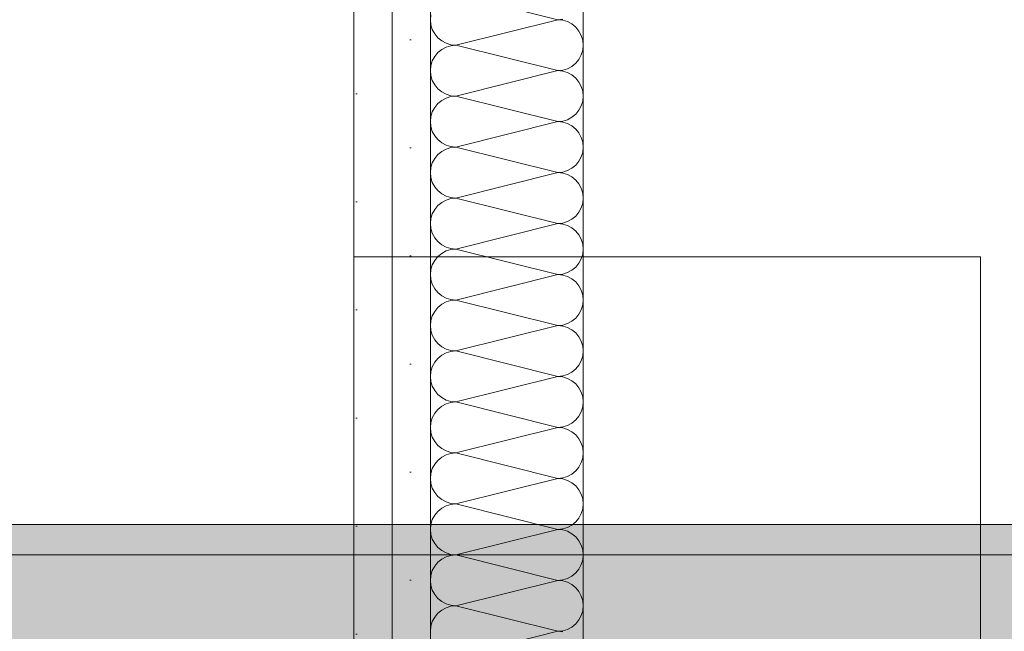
# Model space of a CAD drawing. Header units: metres. Extents: x -3.6 to 85.2, y -11 to 16.8.
# Tile 392 of 508: x 46.736 to 47.058, y 5.375 to 5.575. Entities that reach past the tile are written whole.
import ezdxf

# ---------------------------------------------------------------- set-up
doc = ezdxf.new("R2010")
doc.units = ezdxf.units.M
doc.header["$MEASUREMENT"] = 0
for name, color, linetype in [('608 - Struktur.Träger', 7, 'Continuous'), ('Neubau_606 - Struktur.Wand Innen Ausbau', 7, 'Continuous'), ('Neubau_653 - Abdeckung.TB Verkofferung', 7, 'Continuous'), ('Neubau_804 - HKLSE.Elektrik', 7, 'Continuous')]:
    doc.layers.add(name, color=color, linetype=linetype)
pattern_1 = [(45, (0, 0), (-0.01767767, 0.01767767), [0, -0.025])]

# ---------------------------------------------------------------- blocks, each defined once
blk = doc.blocks.new('*X178')
at = {"layer": 'Neubau_606 - Struktur.Wand Innen Ausbau', "color": 7, "linetype": 'Continuous', "lineweight": 5}
for p, q in [((46.87832, 5.58335), (46.91165, 5.57501)), ((46.87015, 5.57664), (46.86999, 5.57501)), ((46.86999, 5.57501), (46.87015, 5.57339)), ((46.87015, 5.57339), (46.87062, 5.57183)), ((46.87832, 5.56668), (46.91165, 5.57501)), ((46.91165, 5.57501), (46.91328, 5.57517)), ((46.91328, 5.57485), (46.91165, 5.57501)), ((46.91484, 5.57438), (46.91328, 5.57485)), ((46.91628, 5.57361), (46.91484, 5.57438)), ((46.91755, 5.57257), (46.91628, 5.57361)), ((46.91858, 5.57131), (46.91755, 5.57257)), ((46.87062, 5.57183), (46.87139, 5.57038)), ((46.87139, 5.57038), (46.87243, 5.56912)), ((46.91935, 5.56987), (46.91858, 5.57131)), ((46.91983, 5.56831), (46.91935, 5.56987)), ((46.87243, 5.56912), (46.87369, 5.56809)), ((46.87369, 5.56809), (46.87513, 5.56732)), ((46.87513, 5.56732), (46.87669, 5.56684)), ((46.87669, 5.56652), (46.87513, 5.56605)), ((46.87669, 5.56684), (46.87832, 5.56668)), ((46.87832, 5.56668), (46.87669, 5.56652)), ((46.87832, 5.56668), (46.91165, 5.55835)), ((46.91999, 5.56668), (46.91983, 5.56831)), ((46.91983, 5.56506), (46.91999, 5.56668)), ((46.87139, 5.56298), (46.87062, 5.56154)), ((46.87243, 5.56424), (46.87139, 5.56298)), ((46.87369, 5.56528), (46.87243, 5.56424)), ((46.87513, 5.56605), (46.87369, 5.56528)), ((46.91858, 5.56205), (46.91935, 5.56349)), ((46.91935, 5.56349), (46.91983, 5.56506)), ((46.87015, 5.55997), (46.86999, 5.55835)), ((46.87062, 5.56154), (46.87015, 5.55997)), ((46.91484, 5.55898), (46.91628, 5.55975)), ((46.91628, 5.55975), (46.91755, 5.56079)), ((46.91755, 5.56079), (46.91858, 5.56205)), ((46.86999, 5.55835), (46.87015, 5.55672)), ((46.87015, 5.55672), (46.87062, 5.55516)), ((46.87832, 5.55001), (46.91165, 5.55835)), ((46.91165, 5.55835), (46.91328, 5.55851)), ((46.91328, 5.55819), (46.91165, 5.55835)), ((46.91328, 5.55851), (46.91484, 5.55898)), ((46.91484, 5.55771), (46.91328, 5.55819)), ((46.91628, 5.55694), (46.91484, 5.55771)), ((46.91755, 5.55591), (46.91628, 5.55694)), ((46.87062, 5.55516), (46.87139, 5.55372)), ((46.87139, 5.55372), (46.87243, 5.55246)), ((46.91858, 5.55464), (46.91755, 5.55591)), ((46.91935, 5.5532), (46.91858, 5.55464)), ((46.91983, 5.55164), (46.91935, 5.5532)), ((46.87243, 5.55246), (46.87369, 5.55142)), ((46.87369, 5.55142), (46.87513, 5.55065)), ((46.87513, 5.55065), (46.87669, 5.55017)), ((46.87669, 5.55017), (46.87832, 5.55001)), ((46.87832, 5.55001), (46.87669, 5.54985)), ((46.87832, 5.55001), (46.91165, 5.54168)), ((46.91999, 5.55001), (46.91983, 5.55164)), ((46.91983, 5.54839), (46.91999, 5.55001)), ((46.87243, 5.54757), (46.87139, 5.54631)), ((46.87369, 5.54861), (46.87243, 5.54757)), ((46.87513, 5.54938), (46.87369, 5.54861)), ((46.87669, 5.54985), (46.87513, 5.54938)), ((46.91858, 5.54538), (46.91935, 5.54683)), ((46.91935, 5.54683), (46.91983, 5.54839)), ((46.87062, 5.54487), (46.87015, 5.54331)), ((46.87139, 5.54631), (46.87062, 5.54487)), ((46.91628, 5.54309), (46.91755, 5.54412)), ((46.91755, 5.54412), (46.91858, 5.54538)), ((46.87015, 5.54331), (46.86999, 5.54168)), ((46.86999, 5.54168), (46.87015, 5.54006)), ((46.87832, 5.53335), (46.91165, 5.54168)), ((46.91165, 5.54168), (46.91328, 5.54184)), ((46.91328, 5.54152), (46.91165, 5.54168)), ((46.91328, 5.54184), (46.91484, 5.54232)), ((46.91484, 5.54105), (46.91328, 5.54152)), ((46.91484, 5.54232), (46.91628, 5.54309)), ((46.91628, 5.54028), (46.91484, 5.54105)), ((46.87015, 5.54006), (46.87062, 5.53849)), ((46.87062, 5.53849), (46.87139, 5.53705)), ((46.91755, 5.53924), (46.91628, 5.54028)), ((46.91858, 5.53798), (46.91755, 5.53924)), ((46.91935, 5.53654), (46.91858, 5.53798)), ((46.87139, 5.53705), (46.87243, 5.53579)), ((46.87243, 5.53579), (46.87369, 5.53475)), ((46.87369, 5.53475), (46.87513, 5.53398)), ((46.87513, 5.53398), (46.87669, 5.53351)), ((46.91983, 5.53497), (46.91935, 5.53654)), ((46.91999, 5.53335), (46.91983, 5.53497)), ((46.87243, 5.53091), (46.87139, 5.52964)), ((46.87369, 5.53194), (46.87243, 5.53091)), ((46.87513, 5.53271), (46.87369, 5.53194)), ((46.87669, 5.53319), (46.87513, 5.53271)), ((46.87669, 5.53351), (46.87832, 5.53335)), ((46.87832, 5.53335), (46.87669, 5.53319)), ((46.87832, 5.53335), (46.91165, 5.52501)), ((46.91935, 5.53016), (46.91983, 5.53172)), ((46.91983, 5.53172), (46.91999, 5.53335)), ((46.87062, 5.5282), (46.87015, 5.52664)), ((46.87139, 5.52964), (46.87062, 5.5282)), ((46.91628, 5.52642), (46.91755, 5.52746)), ((46.91755, 5.52746), (46.91858, 5.52872)), ((46.91858, 5.52872), (46.91935, 5.53016)), ((46.87015, 5.52664), (46.86999, 5.52501)), ((46.86999, 5.52501), (46.87015, 5.52339)), ((46.87832, 5.51668), (46.91165, 5.52501)), ((46.91165, 5.52501), (46.91328, 5.52517)), ((46.91328, 5.52485), (46.91165, 5.52501)), ((46.91328, 5.52517), (46.91484, 5.52565)), ((46.91484, 5.52438), (46.91328, 5.52485)), ((46.91484, 5.52565), (46.91628, 5.52642)), ((46.91628, 5.52361), (46.91484, 5.52438)), ((46.87015, 5.52339), (46.87062, 5.52183)), ((46.87062, 5.52183), (46.87139, 5.52038)), ((46.91755, 5.52257), (46.91628, 5.52361)), ((46.91858, 5.52131), (46.91755, 5.52257)), ((46.91935, 5.51987), (46.91858, 5.52131)), ((46.87139, 5.52038), (46.87243, 5.51912)), ((46.87243, 5.51912), (46.87369, 5.51809)), ((46.87369, 5.51809), (46.87513, 5.51732)), ((46.91983, 5.51831), (46.91935, 5.51987)), ((46.91999, 5.51668), (46.91983, 5.51831)), ((46.87369, 5.51528), (46.87243, 5.51424)), ((46.87513, 5.51605), (46.87369, 5.51528)), ((46.87513, 5.51732), (46.87669, 5.51684)), ((46.87669, 5.51652), (46.87513, 5.51605)), ((46.87669, 5.51684), (46.87832, 5.51668)), ((46.87832, 5.51668), (46.87669, 5.51652)), ((46.87832, 5.51668), (46.91165, 5.50835)), ((46.91935, 5.51349), (46.91983, 5.51506)), ((46.91983, 5.51506), (46.91999, 5.51668)), ((46.87062, 5.51154), (46.87015, 5.50997)), ((46.87139, 5.51298), (46.87062, 5.51154)), ((46.87243, 5.51424), (46.87139, 5.51298)), ((46.91755, 5.51079), (46.91858, 5.51205)), ((46.91858, 5.51205), (46.91935, 5.51349)), ((46.87015, 5.50997), (46.86999, 5.50835)), ((46.86999, 5.50835), (46.87015, 5.50672)), ((46.87832, 5.50001), (46.91165, 5.50835)), ((46.91165, 5.50835), (46.91328, 5.50851)), ((46.91328, 5.50819), (46.91165, 5.50835)), ((46.91328, 5.50851), (46.91484, 5.50898)), ((46.91484, 5.50771), (46.91328, 5.50819)), ((46.91484, 5.50898), (46.91628, 5.50975)), ((46.91628, 5.50975), (46.91755, 5.51079)), ((46.87015, 5.50672), (46.87062, 5.50516)), ((46.87062, 5.50516), (46.87139, 5.50372)), ((46.91628, 5.50694), (46.91484, 5.50771)), ((46.91755, 5.50591), (46.91628, 5.50694)), ((46.91858, 5.50464), (46.91755, 5.50591)), ((46.87139, 5.50372), (46.87243, 5.50246)), ((46.87243, 5.50246), (46.87369, 5.50142)), ((46.91935, 5.5032), (46.91858, 5.50464)), ((46.91983, 5.50164), (46.91935, 5.5032)), ((46.87369, 5.49861), (46.87243, 5.49757)), ((46.87369, 5.50142), (46.87513, 5.50065)), ((46.87513, 5.49938), (46.87369, 5.49861)), ((46.87513, 5.50065), (46.87669, 5.50017)), ((46.87669, 5.49985), (46.87513, 5.49938)), ((46.87669, 5.50017), (46.87832, 5.50001)), ((46.87832, 5.50001), (46.87669, 5.49985)), ((46.87832, 5.50001), (46.91165, 5.49168)), ((46.91999, 5.50001), (46.91983, 5.50164)), ((46.91983, 5.49839), (46.91999, 5.50001)), ((46.87139, 5.49631), (46.87062, 5.49487)), ((46.87243, 5.49757), (46.87139, 5.49631)), ((46.91755, 5.49412), (46.91858, 5.49538)), ((46.91858, 5.49538), (46.91935, 5.49683)), ((46.91935, 5.49683), (46.91983, 5.49839)), ((46.87015, 5.49331), (46.86999, 5.49168)), ((46.87062, 5.49487), (46.87015, 5.49331)), ((46.91328, 5.49184), (46.91484, 5.49232)), ((46.91484, 5.49232), (46.91628, 5.49309)), ((46.91628, 5.49309), (46.91755, 5.49412)), ((46.86999, 5.49168), (46.87015, 5.49006)), ((46.87015, 5.49006), (46.87062, 5.48849)), ((46.87832, 5.48335), (46.91165, 5.49168)), ((46.91165, 5.49168), (46.91328, 5.49184)), ((46.91328, 5.49152), (46.91165, 5.49168)), ((46.91484, 5.49105), (46.91328, 5.49152)), ((46.91628, 5.49028), (46.91484, 5.49105)), ((46.91755, 5.48924), (46.91628, 5.49028)), ((46.91858, 5.48798), (46.91755, 5.48924)), ((46.87062, 5.48849), (46.87139, 5.48705)), ((46.87139, 5.48705), (46.87243, 5.48579)), ((46.87243, 5.48579), (46.87369, 5.48475)), ((46.91935, 5.48654), (46.91858, 5.48798)), ((46.91983, 5.48497), (46.91935, 5.48654)), ((46.87369, 5.48475), (46.87513, 5.48398)), ((46.87513, 5.48271), (46.87369, 5.48194)), ((46.87513, 5.48398), (46.87669, 5.48351)), ((46.87669, 5.48319), (46.87513, 5.48271)), ((46.87669, 5.48351), (46.87832, 5.48335)), ((46.87832, 5.48335), (46.87669, 5.48319)), ((46.87832, 5.48335), (46.91165, 5.47501)), ((46.91999, 5.48335), (46.91983, 5.48497)), ((46.91983, 5.48172), (46.91999, 5.48335)), ((46.87139, 5.47964), (46.87062, 5.4782)), ((46.87243, 5.48091), (46.87139, 5.47964)), ((46.87369, 5.48194), (46.87243, 5.48091)), ((46.91858, 5.47872), (46.91935, 5.48016)), ((46.91935, 5.48016), (46.91983, 5.48172)), ((46.87015, 5.47664), (46.86999, 5.47501)), ((46.87062, 5.4782), (46.87015, 5.47664)), ((46.91484, 5.47565), (46.91628, 5.47642)), ((46.91628, 5.47642), (46.91755, 5.47746)), ((46.91755, 5.47746), (46.91858, 5.47872)), ((46.86999, 5.47501), (46.87015, 5.47339)), ((46.87015, 5.47339), (46.87062, 5.47183)), ((46.87832, 5.46668), (46.91165, 5.47501)), ((46.91165, 5.47501), (46.91328, 5.47517)), ((46.91328, 5.47485), (46.91165, 5.47501)), ((46.91328, 5.47517), (46.91484, 5.47565)), ((46.91484, 5.47438), (46.91328, 5.47485)), ((46.91628, 5.47361), (46.91484, 5.47438)), ((46.91755, 5.47257), (46.91628, 5.47361)), ((46.87062, 5.47183), (46.87139, 5.47038)), ((46.87139, 5.47038), (46.87243, 5.46912)), ((46.91858, 5.47131), (46.91755, 5.47257)), ((46.91935, 5.46987), (46.91858, 5.47131)), ((46.91983, 5.46831), (46.91935, 5.46987)), ((46.87243, 5.46912), (46.87369, 5.46809)), ((46.87369, 5.46809), (46.87513, 5.46732)), ((46.87513, 5.46732), (46.87669, 5.46684)), ((46.87669, 5.46652), (46.87513, 5.46605)), ((46.87669, 5.46684), (46.87832, 5.46668)), ((46.87832, 5.46668), (46.87669, 5.46652)), ((46.87832, 5.46668), (46.91165, 5.45835)), ((46.91999, 5.46668), (46.91983, 5.46831)), ((46.91983, 5.46506), (46.91999, 5.46668)), ((46.87243, 5.46424), (46.87139, 5.46298)), ((46.87369, 5.46528), (46.87243, 5.46424)), ((46.87513, 5.46605), (46.87369, 5.46528)), ((46.91858, 5.46205), (46.91935, 5.46349)), ((46.91935, 5.46349), (46.91983, 5.46506)), ((46.87015, 5.45997), (46.86999, 5.45835)), ((46.87062, 5.46154), (46.87015, 5.45997)), ((46.87139, 5.46298), (46.87062, 5.46154)), ((46.91628, 5.45975), (46.91755, 5.46079)), ((46.91755, 5.46079), (46.91858, 5.46205)), ((46.86999, 5.45835), (46.87015, 5.45672)), ((46.87015, 5.45672), (46.87062, 5.45516)), ((46.87832, 5.45001), (46.91165, 5.45835)), ((46.91165, 5.45835), (46.91328, 5.45851)), ((46.91328, 5.45819), (46.91165, 5.45835)), ((46.91328, 5.45851), (46.91484, 5.45898)), ((46.91484, 5.45771), (46.91328, 5.45819)), ((46.91484, 5.45898), (46.91628, 5.45975)), ((46.91628, 5.45694), (46.91484, 5.45771)), ((46.91755, 5.45591), (46.91628, 5.45694)), ((46.87062, 5.45516), (46.87139, 5.45372)), ((46.87139, 5.45372), (46.87243, 5.45246)), ((46.91858, 5.45464), (46.91755, 5.45591)), ((46.91935, 5.4532), (46.91858, 5.45464)), ((46.87243, 5.45246), (46.87369, 5.45142)), ((46.87369, 5.45142), (46.87513, 5.45065)), ((46.87513, 5.45065), (46.87669, 5.45017)), ((46.87669, 5.45017), (46.87832, 5.45001)), ((46.91983, 5.45164), (46.91935, 5.4532)), ((46.91999, 5.45001), (46.91983, 5.45164)), ((46.87243, 5.44757), (46.87139, 5.44631)), ((46.87369, 5.44861), (46.87243, 5.44757)), ((46.87513, 5.44938), (46.87369, 5.44861)), ((46.87669, 5.44985), (46.87513, 5.44938)), ((46.87832, 5.45001), (46.87669, 5.44985)), ((46.87832, 5.45001), (46.91165, 5.44168)), ((46.91935, 5.44683), (46.91983, 5.44839)), ((46.91983, 5.44839), (46.91999, 5.45001)), ((46.87062, 5.44487), (46.87015, 5.44331)), ((46.87139, 5.44631), (46.87062, 5.44487)), ((46.91628, 5.44309), (46.91755, 5.44412)), ((46.91755, 5.44412), (46.91858, 5.44538)), ((46.91858, 5.44538), (46.91935, 5.44683)), ((46.87015, 5.44331), (46.86999, 5.44168)), ((46.86999, 5.44168), (46.87015, 5.44006)), ((46.87832, 5.43335), (46.91165, 5.44168)), ((46.91165, 5.44168), (46.91328, 5.44184)), ((46.91328, 5.44152), (46.91165, 5.44168)), ((46.91328, 5.44184), (46.91484, 5.44232)), ((46.91484, 5.44105), (46.91328, 5.44152)), ((46.91484, 5.44232), (46.91628, 5.44309)), ((46.91628, 5.44028), (46.91484, 5.44105)), ((46.87015, 5.44006), (46.87062, 5.43849)), ((46.87062, 5.43849), (46.87139, 5.43705)), ((46.91755, 5.43924), (46.91628, 5.44028)), ((46.91858, 5.43798), (46.91755, 5.43924)), ((46.91935, 5.43654), (46.91858, 5.43798)), ((46.87139, 5.43705), (46.87243, 5.43579)), ((46.87243, 5.43579), (46.87369, 5.43475)), ((46.87369, 5.43475), (46.87513, 5.43398)), ((46.91983, 5.43497), (46.91935, 5.43654)), ((46.91999, 5.43335), (46.91983, 5.43497)), ((46.87243, 5.43091), (46.87139, 5.42964)), ((46.87369, 5.43194), (46.87243, 5.43091)), ((46.87513, 5.43271), (46.87369, 5.43194)), ((46.87513, 5.43398), (46.87669, 5.43351)), ((46.87669, 5.43319), (46.87513, 5.43271)), ((46.87669, 5.43351), (46.87832, 5.43335)), ((46.87832, 5.43335), (46.87669, 5.43319)), ((46.87832, 5.43335), (46.91165, 5.42501)), ((46.91935, 5.43016), (46.91983, 5.43172)), ((46.91983, 5.43172), (46.91999, 5.43335)), ((46.87062, 5.4282), (46.87015, 5.42664)), ((46.87139, 5.42964), (46.87062, 5.4282)), ((46.91755, 5.42746), (46.91858, 5.42872)), ((46.91858, 5.42872), (46.91935, 5.43016)), ((46.87015, 5.42664), (46.86999, 5.42501)), ((46.86999, 5.42501), (46.87015, 5.42339)), ((46.87832, 5.41668), (46.91165, 5.42501)), ((46.91165, 5.42501), (46.91328, 5.42517)), ((46.91328, 5.42485), (46.91165, 5.42501)), ((46.91328, 5.42517), (46.91484, 5.42565)), ((46.91484, 5.42438), (46.91328, 5.42485)), ((46.91484, 5.42565), (46.91628, 5.42642)), ((46.91628, 5.42361), (46.91484, 5.42438)), ((46.91628, 5.42642), (46.91755, 5.42746)), ((46.87015, 5.42339), (46.87062, 5.42183)), ((46.87062, 5.42183), (46.87139, 5.42038)), ((46.91755, 5.42257), (46.91628, 5.42361)), ((46.91858, 5.42131), (46.91755, 5.42257)), ((46.91935, 5.41987), (46.91858, 5.42131)), ((46.87139, 5.42038), (46.87243, 5.41912)), ((46.87243, 5.41912), (46.87369, 5.41809)), ((46.87369, 5.41809), (46.87513, 5.41732)), ((46.91983, 5.41831), (46.91935, 5.41987)), ((46.91999, 5.41668), (46.91983, 5.41831)), ((46.87369, 5.41528), (46.87243, 5.41424)), ((46.87513, 5.41605), (46.87369, 5.41528)), ((46.87513, 5.41732), (46.87669, 5.41684)), ((46.87669, 5.41652), (46.87513, 5.41605)), ((46.87669, 5.41684), (46.87832, 5.41668)), ((46.87832, 5.41668), (46.87669, 5.41652)), ((46.87832, 5.41668), (46.91165, 5.40835)), ((46.91935, 5.41349), (46.91983, 5.41506)), ((46.91983, 5.41506), (46.91999, 5.41668)), ((46.87062, 5.41154), (46.87015, 5.40997)), ((46.87139, 5.41298), (46.87062, 5.41154)), ((46.87243, 5.41424), (46.87139, 5.41298)), ((46.91755, 5.41079), (46.91858, 5.41205)), ((46.91858, 5.41205), (46.91935, 5.41349)), ((46.87015, 5.40997), (46.86999, 5.40835)), ((46.86999, 5.40835), (46.87015, 5.40672)), ((46.87832, 5.40001), (46.91165, 5.40835)), ((46.91165, 5.40835), (46.91328, 5.40851)), ((46.91328, 5.40819), (46.91165, 5.40835)), ((46.91328, 5.40851), (46.91484, 5.40898)), ((46.91484, 5.40898), (46.91628, 5.40975)), ((46.91628, 5.40975), (46.91755, 5.41079)), ((46.87015, 5.40672), (46.87062, 5.40516)), ((46.87062, 5.40516), (46.87139, 5.40372)), ((46.91484, 5.40771), (46.91328, 5.40819)), ((46.91628, 5.40694), (46.91484, 5.40771)), ((46.91755, 5.40591), (46.91628, 5.40694)), ((46.91858, 5.40464), (46.91755, 5.40591)), ((46.87139, 5.40372), (46.87243, 5.40246)), ((46.87243, 5.40246), (46.87369, 5.40142)), ((46.91935, 5.4032), (46.91858, 5.40464)), ((46.91983, 5.40164), (46.91935, 5.4032)), ((46.87369, 5.39861), (46.87243, 5.39757)), ((46.87369, 5.40142), (46.87513, 5.40065)), ((46.87513, 5.39938), (46.87369, 5.39861)), ((46.87513, 5.40065), (46.87669, 5.40017)), ((46.87669, 5.39985), (46.87513, 5.39938)), ((46.87669, 5.40017), (46.87832, 5.40001)), ((46.87832, 5.40001), (46.87669, 5.39985)), ((46.87832, 5.40001), (46.91165, 5.39168)), ((46.91999, 5.40001), (46.91983, 5.40164)), ((46.91983, 5.39839), (46.91999, 5.40001)), ((46.87139, 5.39631), (46.87062, 5.39487)), ((46.87243, 5.39757), (46.87139, 5.39631)), ((46.91755, 5.39412), (46.91858, 5.39538)), ((46.91858, 5.39538), (46.91935, 5.39683)), ((46.91935, 5.39683), (46.91983, 5.39839)), ((46.87015, 5.39331), (46.86999, 5.39168)), ((46.87062, 5.39487), (46.87015, 5.39331)), ((46.91328, 5.39184), (46.91484, 5.39232)), ((46.91484, 5.39232), (46.91628, 5.39309)), ((46.91628, 5.39309), (46.91755, 5.39412)), ((46.86999, 5.39168), (46.87015, 5.39006)), ((46.87015, 5.39006), (46.87062, 5.38849)), ((46.87832, 5.38335), (46.91165, 5.39168)), ((46.91165, 5.39168), (46.91328, 5.39184)), ((46.91328, 5.39152), (46.91165, 5.39168)), ((46.91484, 5.39105), (46.91328, 5.39152)), ((46.91628, 5.39028), (46.91484, 5.39105)), ((46.91755, 5.38924), (46.91628, 5.39028)), ((46.91858, 5.38798), (46.91755, 5.38924)), ((46.87062, 5.38849), (46.87139, 5.38705)), ((46.87139, 5.38705), (46.87243, 5.38579)), ((46.87243, 5.38579), (46.87369, 5.38475)), ((46.91935, 5.38654), (46.91858, 5.38798)), ((46.91983, 5.38497), (46.91935, 5.38654)), ((46.87369, 5.38475), (46.87513, 5.38398)), ((46.87513, 5.38271), (46.87369, 5.38194)), ((46.87513, 5.38398), (46.87669, 5.38351)), ((46.87669, 5.38319), (46.87513, 5.38271)), ((46.87669, 5.38351), (46.87832, 5.38335)), ((46.87832, 5.38335), (46.87669, 5.38319)), ((46.87832, 5.38335), (46.91165, 5.37501)), ((46.91999, 5.38335), (46.91983, 5.38497)), ((46.91983, 5.38172), (46.91999, 5.38335)), ((46.87139, 5.37964), (46.87062, 5.3782)), ((46.87243, 5.38091), (46.87139, 5.37964)), ((46.87369, 5.38194), (46.87243, 5.38091)), ((46.91858, 5.37872), (46.91935, 5.38016)), ((46.91935, 5.38016), (46.91983, 5.38172)), ((46.87015, 5.37664), (46.86999, 5.37501)), ((46.87062, 5.3782), (46.87015, 5.37664)), ((46.91484, 5.37565), (46.91628, 5.37642)), ((46.91628, 5.37642), (46.91755, 5.37746)), ((46.91755, 5.37746), (46.91858, 5.37872)), ((46.87832, 5.36668), (46.91165, 5.37501)), ((46.91165, 5.37501), (46.91328, 5.37517)), ((46.91328, 5.37485), (46.91165, 5.37501)), ((46.91328, 5.37517), (46.91484, 5.37565))]:
    blk.add_line(p, q, dxfattribs=at)

msp = doc.modelspace()

# ---------------------------------------------------------------- hatches: boundary and pattern name
at = {"layer": '608 - Struktur.Träger', "linetype": 'Continuous', "lineweight": 0, "true_color": 0x000000}
h = msp.add_hatch(dxfattribs=at)
h.set_pattern_fill('Gips_0001', color=18, style=0, pattern_type=2)
h.set_pattern_definition(pattern_1)
h.paths.add_polyline_path([(40.28999, 5.40998), (40.28999, 5.39998), (47.16999, 5.39998), (47.16999, 5.40998)])
h = msp.add_hatch(dxfattribs=at)
h.set_pattern_fill('Beton__Stahlbeton_0001', color=18, style=0, pattern_type=2)
h.set_pattern_definition([(45, (0, 0), (-0.08485281, 0.08485281), []), (45, (-0.04243, 0.04243), (-0.08485281, 0.08485281), [0.09, -0.03])])
h.paths.add_polyline_path([(0.68999, 5.39998), (0.37999, 5.39998), (0.37999, 5.19998), (0.68999, 5.19998), (7.56999, 5.19998), (7.88999, 5.19998), (11.16999, 5.19998), (11.48999, 5.19998), (14.85997, 5.19998), (15.01997, 5.19998), (18.36999, 5.19998), (18.68999, 5.19998), (22.03997, 5.19998), (22.19997, 5.19998), (25.56999, 5.19998), (25.88999, 5.19998), (29.25997, 5.19998), (29.41997, 5.19998), (32.76999, 5.19998), (33.08999, 5.19998), (36.45999, 5.19998), (36.59999, 5.19998), (39.96999, 5.19998), (40.28999, 5.19998), (47.15998, 5.19998), (47.48999, 5.19998), (54.36999, 5.19998), (54.68999, 5.19998), (58.06, 5.19998), (58.195, 5.19998), (61.56999, 5.19998), (61.87999, 5.19998), (61.87999, 5.39998), (61.56999, 5.39998), (58.195, 5.39998), (58.06, 5.39998), (54.68999, 5.39998), (54.36999, 5.39998), (47.48999, 5.39998), (47.16999, 5.39998), (40.28999, 5.39998), (39.96999, 5.39998), (36.59999, 5.39998), (36.45999, 5.39998), (33.08999, 5.39998), (32.76999, 5.39998), (29.41997, 5.39998), (29.25997, 5.39998), (25.88999, 5.39998), (25.56999, 5.39998), (22.19997, 5.39998), (22.03997, 5.39998), (18.68999, 5.39998), (18.36999, 5.39998), (15.01997, 5.39998), (14.85997, 5.39998), (11.48999, 5.39998), (11.16999, 5.39998), (7.88999, 5.39998), (7.56999, 5.39998)])
at = {"layer": 'Neubau_606 - Struktur.Wand Innen Ausbau', "linetype": 'Continuous', "lineweight": 0, "true_color": 0x000000}
h = msp.add_hatch(dxfattribs=at)
h.set_pattern_fill('Gips_0001', color=18, style=0, pattern_type=2)
h.set_pattern_definition(pattern_1)
h.paths.add_polyline_path([(46.84499, 5.76), (46.84499, 5.17998), (46.85749, 5.17998), (46.85749, 5.76)])
h = msp.add_hatch(dxfattribs=at)
h.set_pattern_fill('Gips_0001', color=18, style=0, pattern_type=2)
h.set_pattern_definition(pattern_1)
h.paths.add_polyline_path([(46.86999, 5.76), (46.85749, 5.76), (46.85749, 5.17998), (46.86999, 5.17998)])

# ---------------------------------------------------------------- linework, layer by layer
at = {"layer": '608 - Struktur.Träger', "color": 7, "linetype": 'Continuous', "lineweight": 13}
for p, q in [((0.37999, 5.40998), (61.87999, 5.40998)), ((47.16999, 5.39998), (40.28999, 5.39998))]:
    msp.add_line(p, q, dxfattribs=at)
at = {"layer": '608 - Struktur.Träger', "color": 7, "linetype": 'Continuous', "lineweight": 5}
msp.add_line((47.16999, 5.40998), (40.28999, 5.40998), dxfattribs=at)
at = {"layer": 'Neubau_606 - Struktur.Wand Innen Ausbau', "color": 1, "linetype": 'Continuous', "lineweight": 5}
for p, q in [((46.85749, 5.76), (46.85749, 5.17998)), ((46.86999, 5.76), (46.86999, 5.17998))]:
    msp.add_line(p, q, dxfattribs=at)
at = {"layer": 'Neubau_606 - Struktur.Wand Innen Ausbau', "color": 1, "linetype": 'Continuous', "lineweight": 5, "flags": 128}
for points in [[(46.84499, 5.76), (46.84499, 5.17998)], [(46.91999, 5.17998), (46.91999, 5.76)]]:
    msp.add_lwpolyline(points, dxfattribs=at)
at = {"layer": 'Neubau_653 - Abdeckung.TB Verkofferung', "color": 1, "linetype": 'Continuous', "lineweight": 9}
msp.add_line((46.84499, 5.05048), (46.84499, 5.75998), dxfattribs=at)
at = {"layer": 'Neubau_804 - HKLSE.Elektrik', "color": 1, "linetype": 'Continuous', "lineweight": 9, "flags": 128}
for points in [[(46.84499, 5.49749), (47.04999, 5.49749)], [(46.84499, 5.49749), (46.84499, 4.19749)], [(47.04999, 4.19749), (47.04999, 5.49749)]]:
    msp.add_lwpolyline(points, dxfattribs=at)

# ---------------------------------------------------------------- block references
at = {"layer": 'Neubau_606 - Struktur.Wand Innen Ausbau', "color": 1, "lineweight": 13}
msp.add_blockref('*X178', (0, 0), dxfattribs=at)

doc.saveas('drawing.dxf')
